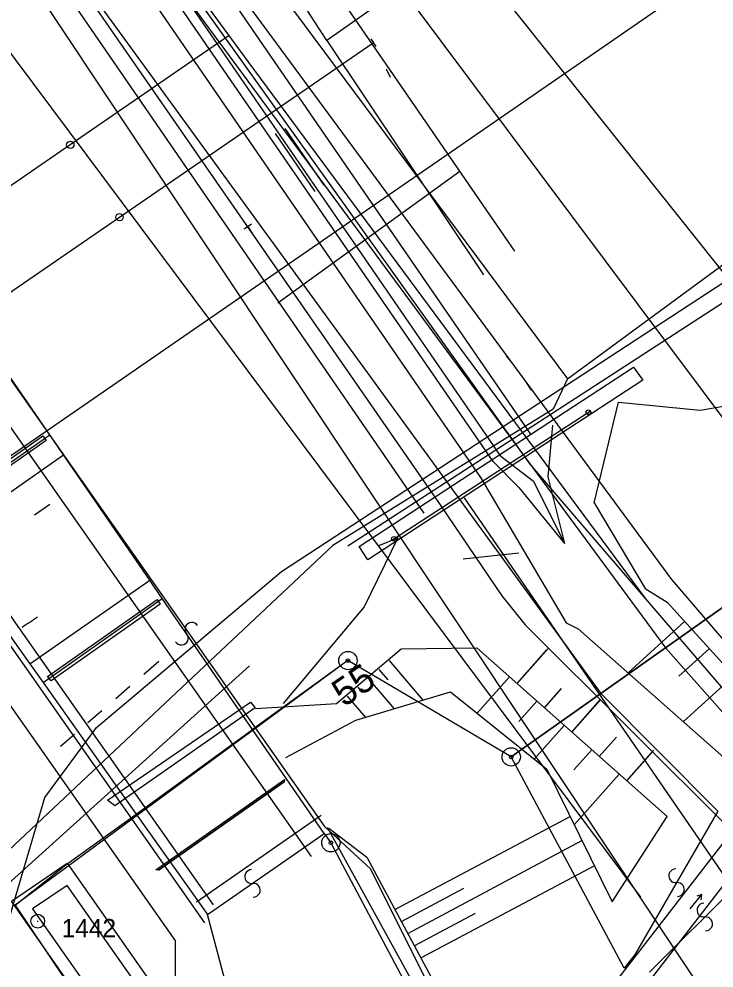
# Model space of a CAD drawing. Extents: x -469926 to -462499, y -1098642 to -1092733.
# Drawn here: x -463856.8 to -463818.8, y -1094417.6 to -1094365.8 of the extents above; entities that cross this region are included whole.
import ezdxf

# ---------------------------------------------------------------- set-up
doc = ezdxf.new("R2010")
doc.units = 0
for name, color, linetype in [('Vrstva 1', 7, 'Continuous'), ('Vrstva 10', 7, 'Continuous'), ('Vrstva 12', 7, 'Continuous'), ('Vrstva 13', 7, 'Continuous'), ('Vrstva 14', 7, 'Continuous'), ('Vrstva 16', 7, 'Continuous'), ('Vrstva 17', 7, 'Continuous'), ('Vrstva 18', 7, 'Continuous'), ('Vrstva 24', 7, 'Continuous'), ('Vrstva 26', 7, 'Continuous'), ('Vrstva 34', 7, 'Continuous'), ('Vrstva 4', 7, 'Continuous'), ('Vrstva 40', 7, 'Continuous'), ('Vrstva 42', 7, 'Continuous'), ('Vrstva 46', 7, 'Continuous'), ('Vrstva 48', 7, 'Continuous'), ('Vrstva 50', 7, 'Continuous'), ('Vrstva 51', 7, 'Continuous'), ('Vrstva 54', 7, 'Continuous'), ('Vrstva 55', 7, 'Continuous'), ('Vrstva 6', 7, 'Continuous'), ('Vrstva 62', 7, 'Continuous'), ('Vrstva 7', 7, 'Continuous'), ('Vrstva 8', 7, 'Continuous')]:
    doc.layers.add(name, color=color, linetype=linetype)

msp = doc.modelspace()

# ---------------------------------------------------------------- linework, layer by layer
at = {"layer": 'Vrstva 1'}
for p, q in [((-463821.49, -1094400.13), (-463813.65, -1094394.6)), ((-463825.02, -1094402.63), (-463821.49, -1094400.13)), ((-463806.19, -1094417.53), (-463821.49, -1094400.13)), ((-463838.83, -1094400.83), (-463844.03, -1094404.59)), ((-463829.92, -1094406.09), (-463838.83, -1094400.83)), ((-463829.92, -1094406.09), (-463825.02, -1094402.63)), ((-463850.39, -1094409.21), (-463844.03, -1094404.59)), ((-463823.75, -1094417.62), (-463829.92, -1094406.09)), ((-463854.23, -1094411.98), (-463850.39, -1094409.21)), ((-463856.99, -1094414.18), (-463854.23, -1094411.98)), ((-463848.9, -1094426.07), (-463856.99, -1094414.18))]:
    msp.add_line(p, q, dxfattribs=at)
at = {"layer": 'Vrstva 10'}
msp.add_lwpolyline([(-463630.581, -1094265.292), (-463657.8, -1094287.39), (-463729.4, -1094336.75), (-463807.41, -1094390.19), (-463829.92, -1094406.09), (-463838.83, -1094400.83), (-463856.99, -1094414.18), (-463852.36, -1094421.09), (-463849.17, -1094426.11), (-463873.44, -1094453.23), (-463880.57, -1094463.32), (-463905.01, -1094502.64), (-463932.33, -1094546.72), (-463949.92, -1094571.77), (-463961.59, -1094587.74)], dxfattribs=at)
at = {"layer": 'Vrstva 12'}
for p, q in [((-463821.159, -1094396.4), (-463864.58, -1094337.469)), ((-463803.015, -1094417.607), (-463821.159, -1094396.4))]:
    msp.add_line(p, q, dxfattribs=at)
at = {"layer": 'Vrstva 13'}
for points in [[(-463840.114, -1094409.887), (-463837.604, -1094412.199), (-463829.613, -1094428.192), (-463825.435, -1094435.204), (-463819.29, -1094438.833)], [(-463900, -1094495.39), (-463889.545, -1094477.191), (-463874.903, -1094454.16), (-463872.774, -1094451.725), (-463864.377, -1094442.116), (-463854.3, -1094432.37), (-463848.222, -1094420.342), (-463848.249, -1094416.151)]]:
    msp.add_lwpolyline(points, dxfattribs=at)
at = {"layer": 'Vrstva 14'}
msp.add_line((-463863.778, -1094352.333), (-463781.702, -1094475.645), dxfattribs=at)
at = {"layer": 'Vrstva 16'}
for p, q in [((-463844.274, -1094368.133), (-463865.49, -1094339.207)), ((-463822.562, -1094397.468), (-463844.274, -1094368.133)), ((-463803.509, -1094419.692), (-463822.562, -1094397.468)), ((-463855.785, -1094415.06), (-463855.735, -1094415.06))]:
    msp.add_line(p, q, dxfattribs=at)
msp.add_circle((-463855.76, -1094415.06), 0.378, dxfattribs=at)
at = {"layer": 'Vrstva 18'}
for p, q in [((-463844.5, -1094377.269), (-463844.085, -1094376.99)), ((-463844.014, -1094377.545), (-463844.293, -1094377.13)), ((-463844.014, -1094377.545), (-463844.014, -1094377.545))]:
    msp.add_line(p, q, dxfattribs=at)
at = {"layer": 'Vrstva 24'}
for centre, radius in [((-463838.83, -1094400.83), 0.5), ((-463838.83, -1094400.83), 0.1), ((-463829.92, -1094406.09), 0.5), ((-463829.92, -1094406.09), 0.1), ((-463839.76, -1094410.78), 0.5), ((-463839.76, -1094410.78), 0.1)]:
    msp.add_circle(centre, radius, dxfattribs=at)
at = {"layer": 'Vrstva 26'}
msp.add_line((-463875.441, -1094343.326), (-463822.86, -1094413.744), dxfattribs=at)
msp.add_lwpolyline([(-463832.545, -1094395.284), (-463829.506, -1094394.947)], dxfattribs=at)
at = {"layer": 'Vrstva 34'}
msp.add_lwpolyline([(-463822.562, -1094397.468), (-463828.878, -1094390.111), (-463856.68, -1094351.219)], dxfattribs=at)
at = {"layer": 'Vrstva 4'}
for p, q in [((-463865.25, -1094340.77), (-463821.49, -1094400.13)), ((-463868.22, -1094343.27), (-463825.02, -1094402.63)), ((-463855.1, -1094388.52), (-463857.84, -1094384.54)), ((-463861.75, -1094393.15), (-463855.1, -1094388.52)), ((-463854.35, -1094389.61), (-463855.1, -1094388.52)), ((-463860.99, -1094394.23), (-463854.35, -1094389.61)), ((-463849.64, -1094396.45), (-463854.35, -1094389.61)), ((-463860.99, -1094394.23), (-463856.19, -1094401.02)), ((-463856.19, -1094401.02), (-463849.64, -1094396.45)), ((-463848.96, -1094397.44), (-463849.64, -1094396.45)), ((-463855.47, -1094402.03), (-463848.96, -1094397.44)), ((-463844.03, -1094404.59), (-463848.96, -1094397.44)), ((-463856.19, -1094401.02), (-463855.47, -1094402.03)), ((-463855.47, -1094402.03), (-463850.39, -1094409.21)), ((-463825.02, -1094402.63), (-463818.64, -1094409.06)), ((-463840.12, -1094410.27), (-463844.03, -1094404.59)), ((-463818.64, -1094409.06), (-463823.16, -1094416.86)), ((-463850.39, -1094409.21), (-463846.5, -1094414.7)), ((-463840.85, -1094410.78), (-463840.12, -1094410.27)), ((-463840.12, -1094410.27), (-463839.76, -1094410.78)), ((-463846.5, -1094414.7), (-463840.85, -1094410.78)), ((-463839.76, -1094410.78), (-463830.36, -1094428.48)), ((-463822.38, -1094417.84), (-463816.4, -1094411.88)), ((-463845.39, -1094418.83), (-463846.5, -1094414.7)), ((-463823.16, -1094416.86), (-463823.75, -1094417.62))]:
    msp.add_line(p, q, dxfattribs=at)
at = {"layer": 'Vrstva 40'}
for p, q in [((-463825.803, -1094387.36), (-463825.609, -1094387.202)), ((-463836.423, -1094394.27), (-463836.229, -1094394.112))]:
    msp.add_line(p, q, dxfattribs=at)
msp.add_lwpolyline([(-463836.326, -1094394.191), (-463825.706, -1094387.281)], dxfattribs=at)
for centre in [(-463825.706, -1094387.281), (-463836.326, -1094394.191)]:
    msp.add_circle(centre, 0.125, dxfattribs=at)
at = {"layer": 'Vrstva 42'}
for p, q in [((-463849.381, -1094355.137), (-463826.855, -1094385.452)), ((-463826.855, -1094385.452), (-463808.013, -1094371.618)), ((-463826.855, -1094385.452), (-463827.63, -1094387.107)), ((-463827.63, -1094387.107), (-463839.657, -1094394.55)), ((-463839.657, -1094394.55), (-463867.254, -1094420.504))]:
    msp.add_line(p, q, dxfattribs=at)
at = {"layer": 'Vrstva 46'}
for p, q in [((-463829.721, -1094378.49), (-463844.956, -1094356.295)), ((-463842.662, -1094381.303), (-463832.724, -1094374.115))]:
    msp.add_line(p, q, dxfattribs=at)
at = {"layer": 'Vrstva 48'}
for p, q in [((-463820.454, -1094398.703), (-463823.54, -1094401.502)), ((-463829.601, -1094402.081), (-463827.976, -1094400.249)), ((-463830.014, -1094401.715), (-463831.778, -1094403.702)), ((-463817.766, -1094401.666), (-463820.523, -1094404.167)), ((-463828.105, -1094403.408), (-463827.358, -1094402.566)), ((-463828.518, -1094403.042), (-463829.501, -1094404.15)), ((-463826.609, -1094404.735), (-463825.055, -1094402.983)), ((-463827.021, -1094404.37), (-463828.66, -1094406.216)), ((-463825.113, -1094406.063), (-463824.503, -1094405.376)), ((-463825.525, -1094405.697), (-463826.509, -1094406.804)), ((-463823.617, -1094407.39), (-463822.134, -1094405.717)), ((-463824.029, -1094407.024), (-463826.488, -1094409.793))]:
    msp.add_line(p, q, dxfattribs=at)
for points in [[(-463836.582, -1094400.828), (-463834.736, -1094402.989)], [(-463837.722, -1094401.803), (-463836.304, -1094403.463)], [(-463837.152, -1094401.315), (-463836.659, -1094401.893)], [(-463838.292, -1094402.29), (-463838.048, -1094402.576)], [(-463838.863, -1094402.777), (-463837.869, -1094403.936)], [(-463836.268, -1094414.414), (-463826.709, -1094409.344)], [(-463835.56, -1094415.737), (-463826.061, -1094410.658)], [(-463834.852, -1094417.059), (-463825.384, -1094412.032)], [(-463835.914, -1094415.075), (-463832.508, -1094413.252)], [(-463835.206, -1094416.398), (-463831.87, -1094414.612)]]:
    msp.add_lwpolyline(points, dxfattribs=at)
at = {"layer": 'Vrstva 50'}
msp.add_line((-463821.449, -1094364.977), (-463892.613, -1094414.041), dxfattribs=at)
at = {"layer": 'Vrstva 51'}
for p, q in [((-463790.152, -1094331.846), (-463839.981, -1094366.992)), ((-463839.981, -1094366.992), (-463845.859, -1094357.79)), ((-463839.981, -1094366.992), (-463831.422, -1094379.772)), ((-463808.934, -1094375.171), (-463838.832, -1094394.597)), ((-463867.962, -1094422.586), (-463844.197, -1094401.115))]:
    msp.add_line(p, q, dxfattribs=at)
for centre, radius, start, end in [((-463847.345, -1094399.122), 0.376, 33.3404, 219.6515), ((-463847.922, -1094399.606), 0.377, 212.6643, 40.3275), ((-463844.085, -1094412.621), 0.376, 90.3404, 276.6515), ((-463820.94, -1094412.58), 0.376, 90.3404, 276.6515), ((-463843.994, -1094413.368), 0.377, 269.6643, 97.3275), ((-463820.849, -1094413.328), 0.377, 269.6643, 97.3275), ((-463819.402, -1094414.454), 0.376, 90.3404, 276.6515), ((-463819.31, -1094415.202), 0.377, 269.6643, 97.3275)]:
    msp.add_arc(centre, radius, start, end, dxfattribs=at)
at = {"layer": 'Vrstva 54'}
msp.add_lwpolyline([(-463859.033, -1094420.658), (-463855.378, -1094408.298), (-463852.548, -1094404.477), (-463842.453, -1094395.979), (-463806.681, -1094372.576), (-463808.128, -1094370.469), (-463796.407, -1094358.963), (-463698.04, -1094294.301)], dxfattribs=at)
at = {"layer": 'Vrstva 55'}
for p, q in [((-463830.906, -1094389.964), (-463851.367, -1094360.228)), ((-463830.478, -1094389.684), (-463850.914, -1094359.958)), ((-463834.677, -1094392.794), (-463855.359, -1094362.684)), ((-463871.017, -1094365.892), (-463840.114, -1094409.887)), ((-463872.152, -1094366.875), (-463840.834, -1094411.525)), ((-463878.369, -1094369.938), (-463846.654, -1094415.144)), ((-463876.983, -1094370.297), (-463846.183, -1094414.16)), ((-463840.624, -1094375.223), (-463842.784, -1094372.069)), ((-463840.129, -1094374.884), (-463842.252, -1094371.784)), ((-463844.5, -1094377.269), (-463844.085, -1094376.99)), ((-463844.014, -1094377.545), (-463844.293, -1094377.13)), ((-463844.014, -1094377.545), (-463844.014, -1094377.545)), ((-463849.175, -1094412.274), (-463842.316, -1094407.446)), ((-463847.103, -1094414.001), (-463840.295, -1094409.272)), ((-463820.144, -1094414.375), (-463819.514, -1094413.599)), ((-463819.514, -1094413.599), (-463819.514, -1094413.599))]:
    msp.add_line(p, q, dxfattribs=at)
for points in [[(-463825.396, -1094392.218), (-463824.06, -1094386.729), (-463819.599, -1094387.163), (-463810.042, -1094385.529), (-463808.411, -1094384.128), (-463806.543, -1094382.787), (-463801.312, -1094379.031), (-463795.494, -1094374.557), (-463771.834, -1094359.556), (-463754.981, -1094348.152), (-463740.26, -1094337.906), (-463718.984, -1094323.296), (-463703.289, -1094312.505), (-463688.181, -1094301.48), (-463673.569, -1094291.616), (-463669.275, -1094289.723), (-463670.914, -1094285.141), (-463670.161, -1094285.211)], [(-463845.318, -1094366.71), (-463853.982, -1094372.682), (-463868.251, -1094382.516)], [(-463864.939, -1094386.01), (-463851.294, -1094376.633), (-463837.445, -1094367.115)], [(-463861.489, -1094392.779), (-463855.473, -1094388.573), (-463855.308, -1094388.823), (-463861.31, -1094393.026), (-463861.489, -1094392.779)], [(-463831.557, -1094390.904), (-463826.916, -1094398.766), (-463826.268, -1094399.093), (-463815.18, -1094408.886), (-463805.885, -1094417.87), (-463801.856, -1094425.412), (-463797.949, -1094436.963)], [(-463855.933, -1094392.876), (-463855.093, -1094392.3)], [(-463825.396, -1094392.218), (-463822.611, -1094396.903), (-463821.407, -1094397.653), (-463813.205, -1094406.693), (-463803.087, -1094414.889), (-463798, -1094422.709), (-463789.413, -1094434.633)], [(-463837.183, -1094394.562), (-463836.11, -1094394.125), (-463837.945, -1094397.907), (-463842.37, -1094403.177)], [(-463855.232, -1094401.694), (-463849.241, -1094397.501), (-463849.069, -1094397.747), (-463855.025, -1094401.946), (-463855.232, -1094401.694)], [(-463843.854, -1094403.442), (-463839.454, -1094403.18), (-463835.927, -1094400.195), (-463831.792, -1094400.137), (-463821.409, -1094409.349)], [(-463849.961, -1094401.569), (-463849.149, -1094400.869)], [(-463851.505, -1094402.903), (-463850.732, -1094402.234)], [(-463842.218, -1094406.118), (-463838.39, -1094404.094), (-463833.229, -1094402.533), (-463827.982, -1094406.763), (-463824.414, -1094413.998), (-463821.409, -1094409.349)], [(-463851.95, -1094408.444), (-463844.148, -1094403.1), (-463843.887, -1094403.419), (-463851.558, -1094408.753), (-463851.95, -1094408.444)], [(-463853.027, -1094404.22), (-463852.254, -1094403.551)], [(-463854.511, -1094405.504), (-463853.756, -1094404.851)], [(-463849.31, -1094412.251), (-463842.291, -1094407.316), (-463842.316, -1094407.446), (-463849.175, -1094412.274), (-463849.31, -1094412.251)], [(-463840.114, -1094409.887), (-463837.604, -1094412.199), (-463829.613, -1094428.192), (-463825.435, -1094435.204), (-463819.29, -1094438.833)], [(-463839.955, -1094409.925), (-463826.044, -1094435.205), (-463822.829, -1094438.544), (-463818.503, -1094440.666), (-463813.333, -1094442.788), (-463811.397, -1094443.246), (-463803.734, -1094443.414), (-463795.623, -1094442.853), (-463786.531, -1094441.841)], [(-463839.864, -1094409.978), (-463837.792, -1094411.568), (-463828.201, -1094429.479), (-463824.079, -1094436.074), (-463820.046, -1094438.905), (-463813.278, -1094441.375), (-463803.434, -1094442.214), (-463796.138, -1094441.763), (-463790.395, -1094439.551), (-463789.138, -1094435.133)], [(-463817.858, -1094410.148), (-463824.478, -1094418.692), (-463823.688, -1094420.024), (-463816.676, -1094410.968)], [(-463819.555, -1094413.887), (-463819.514, -1094413.599), (-463819.788, -1094413.698)]]:
    msp.add_lwpolyline(points, dxfattribs=at)
msp.add_lwpolyline([(-463838.221, -1094394.612), (-463823.241, -1094384.818), (-463822.731, -1094385.523), (-463837.745, -1094395.34)], close=True, dxfattribs=at)
for centre in [(-463853.982, -1094372.682), (-463851.294, -1094376.633)]:
    msp.add_circle(centre, 0.2, dxfattribs=at)
msp.add_arc((-463687.511, -1094657.255), 308.677, 123.0322, 123.2192, dxfattribs=at)
at = {"layer": 'Vrstva 6'}
for p, q in [((-463880.746, -1094304.134), (-463787.258, -1094429.245)), ((-463828.841, -1094388.478), (-463849.277, -1094358.752)), ((-463830.906, -1094389.964), (-463851.367, -1094360.228)), ((-463830.478, -1094389.684), (-463850.914, -1094359.958)), ((-463834.677, -1094392.794), (-463855.359, -1094362.684)), ((-463871.017, -1094365.892), (-463840.114, -1094409.887)), ((-463872.152, -1094366.875), (-463840.834, -1094411.525)), ((-463878.369, -1094369.938), (-463846.654, -1094415.144)), ((-463876.983, -1094370.297), (-463846.183, -1094414.16)), ((-463879.925, -1094371.028), (-463848.249, -1094416.151)), ((-463849.175, -1094412.274), (-463842.316, -1094407.446)), ((-463847.103, -1094414.001), (-463840.295, -1094409.272))]:
    msp.add_line(p, q, dxfattribs=at)
msp.add_lwpolyline([(-463838.221, -1094394.612), (-463823.241, -1094384.818), (-463822.731, -1094385.523), (-463837.745, -1094395.34)], close=True, dxfattribs=at)
for points in [[(-463861.489, -1094392.779), (-463855.473, -1094388.573), (-463855.308, -1094388.823), (-463861.31, -1094393.026), (-463861.489, -1094392.779)], [(-463855.232, -1094401.694), (-463849.241, -1094397.501), (-463849.069, -1094397.747), (-463855.025, -1094401.946), (-463855.232, -1094401.694)]]:
    msp.add_lwpolyline(points, dxfattribs=at)
at = {"layer": 'Vrstva 62'}
for p, q in [((-463852.54, -1094360.365), (-463831.557, -1094390.904)), ((-463854.901, -1094361.862), (-463833.758, -1094392.379)), ((-463840.624, -1094375.223), (-463842.784, -1094372.069)), ((-463840.129, -1094374.884), (-463842.252, -1094371.784)), ((-463829.601, -1094402.081), (-463827.89, -1094400.152)), ((-463819.11, -1094400.184), (-463820.764, -1094401.685)), ((-463830.014, -1094401.715), (-463831.778, -1094403.702)), ((-463828.105, -1094403.408), (-463827.171, -1094402.355)), ((-463828.518, -1094403.042), (-463829.501, -1094404.15)), ((-463826.609, -1094404.735), (-463825.052, -1094402.98)), ((-463827.021, -1094404.37), (-463828.66, -1094406.216)), ((-463825.113, -1094406.063), (-463824.179, -1094405.01)), ((-463825.525, -1094405.697), (-463826.509, -1094406.804)), ((-463823.617, -1094407.39), (-463822.214, -1094405.808)), ((-463824.029, -1094407.024), (-463826.488, -1094409.793)), ((-463820.144, -1094414.375), (-463819.514, -1094413.599)), ((-463819.514, -1094413.599), (-463819.514, -1094413.599))]:
    msp.add_line(p, q, dxfattribs=at)
for points in [[(-463825.396, -1094392.218), (-463824.06, -1094386.729), (-463819.599, -1094387.163), (-463810.042, -1094385.529), (-463808.411, -1094384.128), (-463806.543, -1094382.787), (-463801.312, -1094379.031), (-463795.494, -1094374.557), (-463771.834, -1094359.556), (-463754.981, -1094348.152), (-463740.26, -1094337.906), (-463718.984, -1094323.296), (-463703.289, -1094312.505), (-463688.181, -1094301.48), (-463673.569, -1094291.616), (-463669.275, -1094289.723), (-463670.914, -1094285.141), (-463670.161, -1094285.211)], [(-463827.657, -1094387.978), (-463827.92, -1094390.812), (-463827.011, -1094394.45)], [(-463830.478, -1094389.684), (-463828.697, -1094391.04), (-463827.011, -1094394.45)], [(-463830.915, -1094389.941), (-463829.507, -1094391.392), (-463827.011, -1094394.45)], [(-463831.557, -1094390.904), (-463826.916, -1094398.766), (-463826.268, -1094399.093), (-463815.18, -1094408.886), (-463805.885, -1094417.87), (-463801.856, -1094425.412), (-463797.949, -1094436.963)], [(-463833.758, -1094392.379), (-463830.431, -1094397.299), (-463829.163, -1094398.883), (-463817.858, -1094410.148), (-463816.676, -1094410.968), (-463807.514, -1094419.51), (-463803.474, -1094425.837), (-463801.082, -1094437.635)], [(-463825.396, -1094392.218), (-463822.611, -1094396.903), (-463821.407, -1094397.653), (-463813.205, -1094406.693), (-463803.087, -1094414.889), (-463798, -1094422.709), (-463789.413, -1094434.633)], [(-463837.183, -1094394.562), (-463836.11, -1094394.125), (-463837.945, -1094397.907), (-463842.37, -1094403.177)], [(-463843.854, -1094403.442), (-463839.454, -1094403.18), (-463835.927, -1094400.195), (-463831.792, -1094400.137), (-463821.409, -1094409.349)], [(-463842.218, -1094406.118), (-463838.39, -1094404.094), (-463833.229, -1094402.533), (-463827.982, -1094406.763), (-463824.414, -1094413.998), (-463821.409, -1094409.349)], [(-463817.858, -1094410.148), (-463824.478, -1094418.692), (-463823.688, -1094420.024), (-463816.676, -1094410.968)], [(-463819.555, -1094413.887), (-463819.514, -1094413.599), (-463819.788, -1094413.698)]]:
    msp.add_lwpolyline(points, dxfattribs=at)
msp.add_lwpolyline([(-463851.236, -1094422.457), (-463857.184, -1094413.969), (-463854.158, -1094411.885), (-463848.222, -1094420.342), (-463848.795, -1094420.744), (-463854.156, -1094413.106), (-463856.037, -1094414.386), (-463850.663, -1094422.055)], close=True, dxfattribs=at)
at = {"layer": 'Vrstva 7'}
msp.add_line((-463832.481, -1094391.944), (-463767.297, -1094486.828), dxfattribs=at)
at = {"layer": 'Vrstva 8'}
for p, q in [((-463853.755, -1094335.223), (-463782.948, -1094424.104)), ((-463837.579, -1094366.904), (-463837.311, -1094367.326)), ((-463836.735, -1094368.542), (-463836.521, -1094368.994)), ((-463830.199, -1094384.192), (-463829.887, -1094384.582)), ((-463829.104, -1094385.661), (-463828.836, -1094386.083))]:
    msp.add_line(p, q, dxfattribs=at)
for centre in [(-463853.982, -1094372.682), (-463851.294, -1094376.633)]:
    msp.add_circle(centre, 0.2, dxfattribs=at)

# ---------------------------------------------------------------- texts
at = {"layer": 'Vrstva 17'}
msp.add_text('1442', height=0.999, dxfattribs=at).set_placement((-463854.455, -1094415.937))
at = {"layer": 'Vrstva 7'}
msp.add_text('55', height=1.5, rotation=34.1454, dxfattribs=at).set_placement((-463839.042, -1094403.405))

doc.saveas('drawing.dxf')
